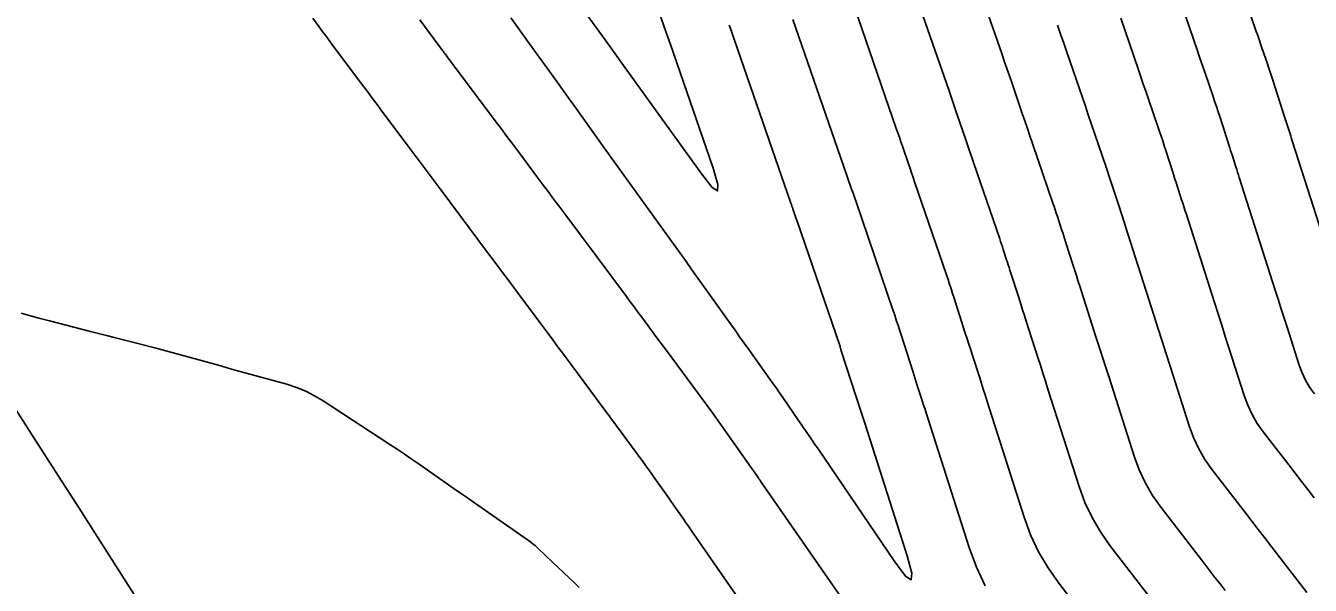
# Model space of a CAD drawing. Extents: x 954385 to 988206, y 1868364 to 1924553.
# Drawn here: x 957338.9 to 957399.2, y 1920588.4 to 1920614.7 of the extents above; entities that cross this region are included whole.
import ezdxf

# ---------------------------------------------------------------- set-up
doc = ezdxf.new("R2010")
doc.units = 0
for name, color, linetype in [('6', 7, 'Continuous'), ('7', 7, 'Continuous'), ('Default', 7, 'Continuous')]:
    doc.layers.add(name, color=color, linetype=linetype)

msp = doc.modelspace()

# ---------------------------------------------------------------- linework, layer by layer
at = {"layer": '6'}
for points in [[(957392.784, 1920616.912), (957393.929, 1920613.559), (957394.019, 1920613.297), (957394.109, 1920613.034), (957394.199, 1920612.772), (957394.288, 1920612.509), (957394.652, 1920611.446), (957394.739, 1920611.19), (957394.825, 1920610.932), (957394.91, 1920610.675), (957394.993, 1920610.417), (957395.408, 1920609.123), (957395.449, 1920608.996), (957395.49, 1920608.868), (957395.532, 1920608.74), (957395.573, 1920608.612), (957395.737, 1920608.1), (957395.778, 1920607.972), (957395.819, 1920607.844), (957395.86, 1920607.716), (957395.901, 1920607.588), (957397.605, 1920602.242), (957397.739, 1920601.82), (957397.874, 1920601.399), (957398.008, 1920600.977), (957398.143, 1920600.556), (957398.714, 1920598.77), (957398.847, 1920598.406), (957399.011, 1920598.058), (957399.204, 1920597.726), (957399.427, 1920597.409)], [(957390.46, 1920584.561), (957387.421, 1920588.504), (957386.91, 1920589.229), (957386.468, 1920589.989), (957386.094, 1920590.785), (957385.788, 1920591.617), (957384.035, 1920597.104), (957383.95, 1920597.368), (957383.866, 1920597.632), (957383.782, 1920597.896), (957383.698, 1920598.161), (957383.361, 1920599.217), (957383.277, 1920599.481), (957383.192, 1920599.745), (957383.108, 1920600.01), (957383.023, 1920600.273), (957382.482, 1920601.957), (957382.425, 1920602.133), (957382.369, 1920602.309), (957382.255, 1920602.662), (957382.227, 1920602.75), (957382.198, 1920602.838), (957382.169, 1920602.926), (957382.139, 1920603.014), (957380.641, 1920607.391), (957380.57, 1920607.601), (957380.498, 1920607.81), (957380.426, 1920608.02), (957380.355, 1920608.229), (957380.068, 1920609.068), (957379.997, 1920609.278), (957379.925, 1920609.487), (957379.853, 1920609.697), (957379.78, 1920609.906), (957377.81, 1920615.606)], [(957352.352, 1920615.09), (957352.804, 1920614.481), (957353.031, 1920614.177), (957353.257, 1920613.873), (957354.693, 1920611.94), (957354.92, 1920611.634), (957355.149, 1920611.328), (957355.377, 1920611.022), (957355.606, 1920610.716), (957356.697, 1920609.26), (957356.979, 1920608.882), (957357.262, 1920608.505), (957357.827, 1920607.75), (957357.969, 1920607.562), (957358.11, 1920607.373), (957358.251, 1920607.184), (957358.392, 1920606.995), (957360.571, 1920604.072), (957360.923, 1920603.6), (957361.275, 1920603.127), (957361.626, 1920602.655), (957361.978, 1920602.183), (957363.64, 1920599.951), (957363.864, 1920599.65), (957364.088, 1920599.349), (957364.311, 1920599.048), (957364.533, 1920598.747), (957365.424, 1920597.54), (957365.869, 1920596.937), (957366.314, 1920596.334), (957367.867, 1920594.229), (957368.011, 1920594.033), (957368.154, 1920593.836), (957368.296, 1920593.637), (957368.436, 1920593.438), (957369.103, 1920592.486), (957369.188, 1920592.363), (957369.274, 1920592.241), (957369.36, 1920592.118), (957369.446, 1920591.995), (957369.788, 1920591.505), (957369.874, 1920591.382), (957369.959, 1920591.259), (957370.045, 1920591.136), (957370.13, 1920591.013), (957373.292, 1920586.454)]]:
    msp.add_lwpolyline(points, dxfattribs=at)
at = {"layer": '7'}
for points in [[(957367.461, 1920618.748), (957368.965, 1920614.415), (957368.981, 1920614.372), (957368.996, 1920614.328), (957369.011, 1920614.284), (957369.026, 1920614.241), (957369.101, 1920614.023), (957369.131, 1920613.935), (957369.146, 1920613.892), (957371.173, 1920608.027), (957371.397, 1920607.265), (957371.382, 1920606.965), (957371.128, 1920607.126), (957370.635, 1920607.748), (957367.039, 1920612.759), (957366.96, 1920612.868), (957366.882, 1920612.978), (957366.803, 1920613.087), (957366.725, 1920613.196), (957366.41, 1920613.632), (957366.332, 1920613.741), (957366.253, 1920613.85), (957366.175, 1920613.959), (957366.096, 1920614.068), (957364.235, 1920616.649)], [(957400.476, 1920602.778), (957398.405, 1920609.276), (957398.375, 1920609.37), (957398.345, 1920609.464), (957398.315, 1920609.558), (957398.284, 1920609.652), (957398.164, 1920610.027), (957398.104, 1920610.215), (957398.043, 1920610.402), (957397.476, 1920612.168), (957397.414, 1920612.36), (957397.351, 1920612.552), (957397.287, 1920612.743), (957397.223, 1920612.934), (957396.961, 1920613.697), (957396.896, 1920613.888), (957396.831, 1920614.079), (957396.766, 1920614.27), (957396.7, 1920614.461), (957395.239, 1920618.739)], [(957395.23, 1920588.166), (957394.993, 1920588.474), (957394.756, 1920588.781), (957394.519, 1920589.088), (957394.282, 1920589.395), (957392.224, 1920592.066), (957391.828, 1920592.628), (957391.485, 1920593.217), (957391.195, 1920593.834), (957390.958, 1920594.478), (957389.776, 1920598.178), (957389.623, 1920598.658), (957389.469, 1920599.139), (957389.316, 1920599.62), (957389.162, 1920600.1), (957388.39, 1920602.524), (957388.317, 1920602.755), (957388.243, 1920602.985), (957388.169, 1920603.215), (957388.095, 1920603.446), (957387.752, 1920604.514), (957387.702, 1920604.671), (957387.651, 1920604.827), (957387.601, 1920604.983), (957387.551, 1920605.139), (957387.35, 1920605.764), (957387.3, 1920605.92), (957387.249, 1920606.076), (957387.197, 1920606.232), (957387.144, 1920606.387), (957386.184, 1920609.194), (957386.063, 1920609.547), (957385.942, 1920609.9), (957385.822, 1920610.253), (957385.701, 1920610.605), (957385.219, 1920612.016), (957385.099, 1920612.369), (957384.978, 1920612.722), (957384.856, 1920613.074), (957384.735, 1920613.426), (957383.587, 1920616.748)], [(957392.371, 1920586.978), (957389.822, 1920590.285), (957389.369, 1920590.928), (957388.977, 1920591.603), (957388.645, 1920592.31), (957388.373, 1920593.048), (957386.905, 1920597.641), (957386.786, 1920598.013), (957386.668, 1920598.386), (957386.549, 1920598.758), (957386.43, 1920599.131), (957385.886, 1920600.836), (957385.802, 1920601.101), (957385.717, 1920601.365), (957385.633, 1920601.63), (957385.548, 1920601.894), (957385.117, 1920603.236), (957385.078, 1920603.358), (957385.038, 1920603.48), (957384.999, 1920603.602), (957384.96, 1920603.724), (957384.803, 1920604.213), (957384.763, 1920604.335), (957384.723, 1920604.457), (957384.683, 1920604.579), (957384.641, 1920604.7), (957383.413, 1920608.293), (957383.316, 1920608.574), (957383.22, 1920608.855), (957383.124, 1920609.136), (957383.028, 1920609.417), (957382.644, 1920610.542), (957382.548, 1920610.823), (957382.451, 1920611.104), (957382.354, 1920611.385), (957382.258, 1920611.666), (957380.699, 1920616.177)], [(957378.774, 1920585.561), (957373.401, 1920593.31), (957373.363, 1920593.364), (957373.326, 1920593.418), (957373.288, 1920593.472), (957373.25, 1920593.527), (957373.098, 1920593.743), (957373.061, 1920593.797), (957373.023, 1920593.851), (957372.985, 1920593.905), (957372.947, 1920593.96), (957371.899, 1920595.46), (957371.711, 1920595.728), (957371.521, 1920595.994), (957371.33, 1920596.259), (957371.136, 1920596.523), (957369.24, 1920599.091), (957368.884, 1920599.574), (957368.527, 1920600.057), (957367.814, 1920601.024), (957367.636, 1920601.265), (957367.457, 1920601.506), (957367.278, 1920601.747), (957367.099, 1920601.988), (957364.245, 1920605.819), (957363.968, 1920606.19), (957363.692, 1920606.561), (957363.416, 1920606.931), (957363.14, 1920607.302), (957362.034, 1920608.785), (957361.758, 1920609.156), (957361.481, 1920609.526), (957361.204, 1920609.897), (957360.927, 1920610.267), (957358.873, 1920613.01), (957358.767, 1920613.151), (957358.572, 1920613.412), (957358.547, 1920613.446), (957358.521, 1920613.48), (957358.495, 1920613.515), (957358.47, 1920613.549), (957358.265, 1920613.825), (957357.387, 1920615.006)], [(957371.932, 1920614.759), (957371.983, 1920614.611), (957372.034, 1920614.463), (957374.826, 1920606.385), (957374.849, 1920606.319), (957374.872, 1920606.252), (957374.895, 1920606.186), (957374.918, 1920606.12), (957375.031, 1920605.787), (957375.077, 1920605.654), (957375.099, 1920605.588), (957377.134, 1920599.641), (957377.14, 1920599.621), (957377.147, 1920599.601), (957377.154, 1920599.58), (957377.16, 1920599.56), (957377.212, 1920599.399), (957378.111, 1920596.601), (957378.126, 1920596.554), (957378.142, 1920596.506), (957378.157, 1920596.459), (957378.172, 1920596.411), (957378.233, 1920596.221), (957378.263, 1920596.126), (957378.293, 1920596.031), (957380.288, 1920589.791), (957380.505, 1920588.982), (957380.482, 1920588.665), (957380.219, 1920588.842), (957379.715, 1920589.512), (957376.071, 1920594.868), (957375.997, 1920594.976), (957375.924, 1920595.084), (957375.85, 1920595.192), (957375.777, 1920595.3), (957375.482, 1920595.73), (957375.408, 1920595.838), (957375.335, 1920595.946), (957375.261, 1920596.053), (957375.187, 1920596.161), (957374.444, 1920597.245), (957374.296, 1920597.461), (957374.146, 1920597.676), (957373.995, 1920597.891), (957373.843, 1920598.105), (957372.851, 1920599.497), (957372.635, 1920599.801), (957372.418, 1920600.104), (957372.202, 1920600.407), (957371.986, 1920600.711), (957370.738, 1920602.462), (957370.458, 1920602.855), (957370.177, 1920603.247), (957369.897, 1920603.64), (957369.615, 1920604.032), (957367.183, 1920607.419), (957366.9, 1920607.813), (957366.617, 1920608.207), (957366.334, 1920608.602), (957366.051, 1920608.996), (957364.885, 1920610.621), (957364.619, 1920610.991), (957364.353, 1920611.362), (957364.087, 1920611.732), (957363.82, 1920612.102), (957362.408, 1920614.061), (957362.314, 1920614.192), (957362.22, 1920614.322), (957362.127, 1920614.452), (957362.033, 1920614.582), (957361.658, 1920615.102)], [(957383.96, 1920588.375), (957383.543, 1920589.261), (957383.203, 1920590.187), (957381.164, 1920596.567), (957381.114, 1920596.723), (957381.064, 1920596.879), (957381.015, 1920597.035), (957380.965, 1920597.191), (957380.766, 1920597.814), (957380.717, 1920597.97), (957380.667, 1920598.126), (957380.617, 1920598.282), (957380.567, 1920598.437), (957379.847, 1920600.678), (957379.795, 1920600.84), (957379.708, 1920601.111), (957379.69, 1920601.165), (957379.672, 1920601.219), (957379.654, 1920601.273), (957379.636, 1920601.327), (957377.87, 1920606.489), (957377.823, 1920606.627), (957377.776, 1920606.765), (957377.729, 1920606.903), (957377.682, 1920607.042), (957377.493, 1920607.594), (957377.446, 1920607.732), (957377.398, 1920607.87), (957377.351, 1920608.008), (957377.303, 1920608.146), (957374.922, 1920615.034)], [(957390.329, 1920615.085), (957391.158, 1920612.658), (957391.272, 1920612.324), (957391.387, 1920611.989), (957391.501, 1920611.655), (957391.615, 1920611.321), (957392.149, 1920609.76), (957392.225, 1920609.537), (957392.3, 1920609.314), (957392.373, 1920609.09), (957392.446, 1920608.866), (957392.773, 1920607.845), (957392.825, 1920607.683), (957392.877, 1920607.521), (957392.929, 1920607.359), (957392.982, 1920607.197), (957393.19, 1920606.549), (957393.242, 1920606.387), (957393.294, 1920606.225), (957393.346, 1920606.062), (957393.397, 1920605.9), (957394.734, 1920601.706), (957394.903, 1920601.176), (957395.072, 1920600.646), (957395.241, 1920600.115), (957395.411, 1920599.585), (957396.129, 1920597.339), (957396.297, 1920596.882), (957396.502, 1920596.444), (957396.745, 1920596.026), (957397.026, 1920595.628), (957398.224, 1920594.074), (957398.523, 1920593.686), (957398.823, 1920593.298), (957399.122, 1920592.909), (957399.422, 1920592.521)], [(957399.081, 1920588.068), (957397.386, 1920590.266), (957397.087, 1920590.653), (957396.789, 1920591.039), (957396.491, 1920591.426), (957396.193, 1920591.812), (957394.625, 1920593.847), (957394.287, 1920594.327), (957393.994, 1920594.831), (957393.746, 1920595.358), (957393.544, 1920595.909), (957392.647, 1920598.714), (957392.459, 1920599.303), (957392.271, 1920599.892), (957392.083, 1920600.481), (957391.895, 1920601.07), (957390.894, 1920604.212), (957390.831, 1920604.409), (957390.768, 1920604.605), (957390.705, 1920604.801), (957390.642, 1920604.997), (957390.387, 1920605.793), (957390.325, 1920605.984), (957390.264, 1920606.174), (957390.203, 1920606.364), (957390.142, 1920606.554), (957389.898, 1920607.315), (957389.837, 1920607.505), (957389.774, 1920607.695), (957389.711, 1920607.884), (957389.647, 1920608.073), (957388.942, 1920610.132), (957388.803, 1920610.538), (957388.665, 1920610.945), (957388.526, 1920611.351), (957388.387, 1920611.757), (957387.795, 1920613.491), (957387.649, 1920613.915), (957387.504, 1920614.339), (957387.358, 1920614.763)], [(957364.875, 1920588.309), (957364.68, 1920588.496), (957363.603, 1920589.517), (957363.309, 1920589.796), (957362.917, 1920590.168), (957362.818, 1920590.259), (957362.715, 1920590.346), (957362.609, 1920590.429), (957362.5, 1920590.508), (957359.951, 1920592.288), (957359.621, 1920592.518), (957359.291, 1920592.749), (957358.961, 1920592.979), (957358.631, 1920593.209), (957357.312, 1920594.13), (957356.982, 1920594.359), (957356.65, 1920594.585), (957356.316, 1920594.809), (957355.98, 1920595.031), (957352.85, 1920597.084), (957352.444, 1920597.329), (957352.022, 1920597.541), (957351.584, 1920597.719), (957351.132, 1920597.864), (957349.059, 1920598.439), (957348.716, 1920598.535), (957348.372, 1920598.63), (957348.029, 1920598.726), (957347.686, 1920598.822), (957346.312, 1920599.205), (957345.969, 1920599.3), (957345.625, 1920599.393), (957345.28, 1920599.484), (957344.935, 1920599.574), (957343.398, 1920599.97), (957343.026, 1920600.065), (957342.655, 1920600.161), (957342.284, 1920600.257), (957341.912, 1920600.352), (957339.983, 1920600.85), (957339.538, 1920600.967), (957339.094, 1920601.085), (957338.65, 1920601.207)]]:
    msp.add_lwpolyline(points, dxfattribs=at)
at = {"layer": 'Default'}
msp.add_arc((966995.782, 1926764.927), 11459.156, 211.4606918, 214.0750737, dxfattribs=at)

doc.saveas('drawing.dxf')
